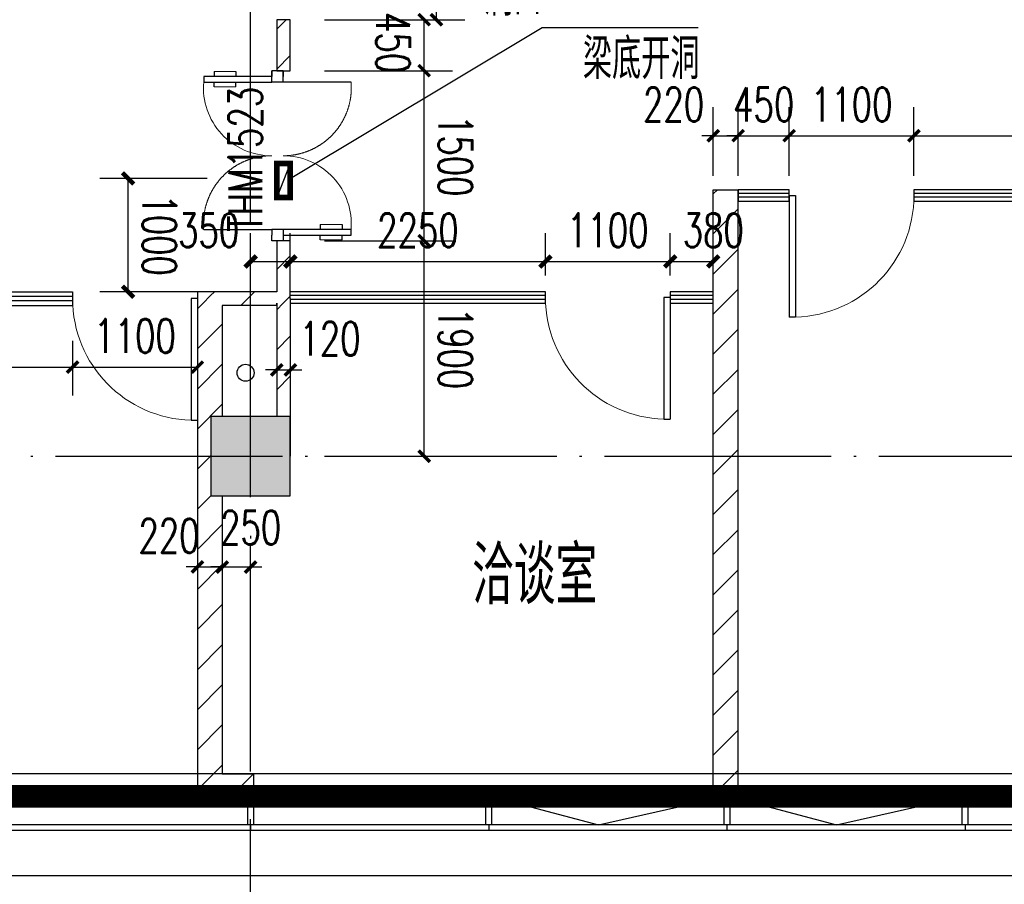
# Model space of a CAD drawing. Extents: x 797781 to 1255204, y 21234 to 1024248.
# Tile 743 of 1056: x 953271 to 961955, y 757256 to 764881. Entities that reach past the tile are written whole.
import ezdxf

# ---------------------------------------------------------------- set-up
doc = ezdxf.new("R2010")
doc.units = 0
doc.header["$LTSCALE"] = 1000
doc.header["$MEASUREMENT"] = 0
doc.linetypes.add('230303生产综合楼-平面图_t8$0$DASHED2', pattern=[0.375, 0.25, -0.125])
doc.linetypes.add('230303生产综合楼-平面图_t8$0$DOTE', pattern=[2.42, 2, -0.2, 0.02, -0.2])
for name, color, linetype in [('230303生产综合楼-平面图_t8$0$3T_WOOD', 21, 'Continuous'), ('230303生产综合楼-平面图_t8$0$A-WALL-CURTWALL', 4, 'Continuous'), ('230303生产综合楼-平面图_t8$0$COLUMN', 40, 'Continuous'), ('230303生产综合楼-平面图_t8$0$CURTWALL', 4, 'Continuous'), ('230303生产综合楼-平面图_t8$0$DOOR_FIRE', 4, 'Continuous'), ('230303生产综合楼-平面图_t8$0$DOTE', 1, '230303生产综合楼-平面图_t8$0$DOTE'), ('230303生产综合楼-平面图_t8$0$PUB_DIM', 3, 'Continuous'), ('230303生产综合楼-平面图_t8$0$PUB_HATCH', 8, 'Continuous'), ('230303生产综合楼-平面图_t8$0$PUB_TEXT', 7, 'Continuous'), ('230303生产综合楼-平面图_t8$0$VPIPE-雨水', 4, 'Continuous'), ('230303生产综合楼-平面图_t8$0$WALL-MOVE', 6, 'Continuous'), ('230303生产综合楼-平面图_t8$0$WINDOW', 4, 'Continuous'), ('230303生产综合楼-平面图_t8$0$WINDOW_TEXT', 7, 'Continuous'), ('230303生产综合楼-平面图_t8$0$板洞', 6, 'Continuous'), ('230303生产综合楼-平面图_t8$0$看线', 115, 'Continuous'), ('CURTWALL', 4, 'Continuous'), ('DIM_LEAD', 3, 'Continuous'), ('PUB_DIM', 3, 'Continuous'), ('PUB_HATCH', 8, 'Continuous'), ('PUB_TEXT', 7, 'Continuous'), ('电气洞口', 6, 'Continuous')]:
    doc.layers.add(name, color=color, linetype=linetype)
doc.styles.add('230303生产综合楼-平面图_t8$0$_TCH_DIM', font='SIMPLEX', dxfattribs={"bigfont": 'GBCBIG'})
doc.styles.add('230303生产综合楼-平面图_T8$0$_TCH_DIM_T3', font='SIMPLEX', dxfattribs={"width": 0.705882, "bigfont": 'GBCBIG'})
doc.styles.add('230303生产综合楼-平面图_t8$0$_TCH_WINDOW', font='SIMPLEX', dxfattribs={"height": 3.5, "bigfont": 'GBCBIG'})
doc.styles.add('_TCH_DIM', font='SIMPLEX', dxfattribs={"bigfont": 'GBCBIG'})
doc.styles.add('_TCH_DIM_T3', font='SIMPLEX', dxfattribs={"width": 0.705882, "bigfont": 'GBCBIG'})
doc.dimstyles.new('230303生产综合楼-平面图_T8$0$_TCH_ARCH&&100', dxfattribs={"dimtxt": 297.5, "dimasz": 100, "dimexe": 250, "dimexo": 300, "dimgap": 126.25, "dimtad": 1, "dimdec": 0, "dimzin": 0, "dimdsep": 46, "dimtxsty": '230303生产综合楼-平面图_T8$0$_TCH_DIM_T3', "dimblk": '230303生产综合楼-平面图_t8$0$_ArchTick', "dimcen": 0.09, "dimclrt": 7, "dimazin": 2, "dimtfac": 1, "dimtdec": 0, "dimtix": 1, "dimtmove": 2, "dimatfit": 3, "dimfxl": 1, "dimtolj": 1, "dimtzin": 0, "dimarcsym": 0})
doc.dimstyles.new('_TCH_ARCH&&100', dxfattribs={"dimtxt": 297.5, "dimasz": 100, "dimexe": 250, "dimexo": 300, "dimgap": 126.25, "dimtad": 1, "dimdec": 0, "dimzin": 0, "dimdsep": 46, "dimtxsty": '_TCH_DIM_T3', "dimblk": 'ARCHTICK', "dimcen": 0.09, "dimclrt": 7, "dimazin": 2, "dimtfac": 1, "dimtdec": 0, "dimtix": 1, "dimtmove": 2, "dimatfit": 3, "dimfxl": 1, "dimtolj": 1, "dimtzin": 0, "dimarcsym": 0})
pattern_1 = [(45, (0, 179.5), (-176.776766, 176.776766), [])]

# ---------------------------------------------------------------- blocks, each defined once
blk = doc.blocks.new('AQ9-10')
at = {"color": 2, "linetype": '230303生产综合楼-平面图_t8$0$DOTE', "ltscale": 2, "const_width": 200}
blk.add_lwpolyline([(1020716.2, 660199.9), (1100516.2, 660199.3)], dxfattribs=at)
blk = doc.blocks.new('_ArchTick')
at = {"color": 0, "linetype": 'ByBlock', "const_width": 0.4}
blk.add_lwpolyline([(-0.5, -0.5), (0.5, 0.5)], dxfattribs=at)
blk = doc.blocks.new('*D6738')
at = {"layer": 'Defpoints', "color": 0, "transparency": 16777216}
for p in [(849756.5, 570215.6), (850754.8, 570215.7), (850754.8, 569216.1)]:
    blk.add_point(p, dxfattribs=at)
at = {"layer": 'PUB_DIM', "color": 0, "lineweight": -2, "transparency": 16777216}
for p, q in [((850454.8, 570215.7), (849506.5, 570215.6)), ((849756.6, 569216), (849756.5, 570215.6)), ((850454.8, 569216.1), (849506.6, 569216))]:
    blk.add_line(p, q, dxfattribs=at)
at = {"layer": 'PUB_DIM', "color": 0, "lineweight": -2, "transparency": 16777216, "xscale": 100, "yscale": 100, "zscale": 100}
for p, rotation in [((849756.5, 570215.6), 90.00332974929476), ((849756.6, 569216), 270.0033297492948)]:
    blk.add_blockref('_ArchTick', p, dxfattribs=dict(at, rotation=rotation))
at = {"layer": 'PUB_DIM', "color": 7, "transparency": 16777216, "insert": (850031.6, 569715.9), "char_height": 297.5, "attachment_point": 5, "rotation": 270.00333, "style": '_TCH_DIM_T3'}
blk.add_mtext('\\A1;1000', dxfattribs=at)
blk = doc.blocks.new('230303生产综合楼-平面图_t8$0$10-XHS')
at = {"layer": '230303生产综合楼-平面图_t8$0$VPIPE-雨水'}
blk.add_circle((1083758.7, 557585.8), 75, dxfattribs=at)
blk = doc.blocks.new('230303生产综合楼-平面图_t8$0$_ArchTick')
at = {"color": 0, "linetype": 'ByBlock', "const_width": 0.3}
blk.add_lwpolyline([(-0.5, -0.5), (0.5, 0.5)], dxfattribs=at)
blk = doc.blocks.new('*D6229')
at = {"layer": '230303生产综合楼-平面图_t8$0$PUB_DIM', "color": 0, "lineweight": -2, "transparency": 16777216}
for p, q in [((782820.6, 180598.9), (783736.3, 180598.9)), ((783486.3, 178798.9), (783486.3, 180598.9)), ((782820.6, 178798.9), (783736.3, 178798.9))]:
    blk.add_line(p, q, dxfattribs=at)
at = {"layer": 'Defpoints', "color": 0, "transparency": 16777216}
for p in [(782520.6, 180598.9), (783486.3, 180598.9), (782520.6, 178798.9)]:
    blk.add_point(p, dxfattribs=at)
at = {"layer": '230303生产综合楼-平面图_t8$0$PUB_DIM', "color": 0, "lineweight": -2, "transparency": 16777216, "xscale": 100, "yscale": 100, "zscale": 100}
for p, rotation in [((783486.3, 180598.9), 90), ((783486.3, 178798.9), 270)]:
    blk.add_blockref('230303生产综合楼-平面图_t8$0$_ArchTick', p, dxfattribs=dict(at, rotation=rotation))
at = {"layer": '230303生产综合楼-平面图_t8$0$PUB_DIM', "color": 7, "transparency": 16777216, "insert": (783211.3, 179698.9), "char_height": 297.5, "attachment_point": 5, "rotation": 90, "style": '230303生产综合楼-平面图_T8$0$_TCH_DIM_T3'}
blk.add_mtext('\\A1;1800', dxfattribs=at)
blk = doc.blocks.new('230303生产综合楼-平面图_t8$0$6WLGJ')
at = {"layer": '230303生产综合楼-平面图_t8$0$3T_WOOD'}
for points in [[(1072366.3, 366736.9), (1072316.3, 366736.9), (1072316.3, 366986.9), (1072366.3, 366986.9)], [(1074466.3, 366736.9), (1074416.3, 366736.9), (1074416.3, 366986.9), (1074466.3, 366986.9)], [(1076566.3, 366736.9), (1076516.3, 366736.9), (1076516.3, 366986.9), (1076566.3, 366986.9)], [(1078666.3, 366736.9), (1078616.3, 366736.9), (1078616.3, 366986.9), (1078666.3, 366986.9)]]:
    blk.add_lwpolyline(points, close=True, dxfattribs=at)
for points in [[(1072341.3, 366736.9), (1072341.4, 366686.9)], [(1072341.3, 366736.9), (1072341.4, 366686.9)], [(1074441.3, 366736.9), (1074441.4, 366686.9)], [(1076541.3, 366736.9), (1076541.4, 366686.9)], [(1078641.3, 366736.9), (1078641.4, 366686.9)]]:
    blk.add_lwpolyline(points, dxfattribs=at)
blk = doc.blocks.new('*D2624')
at = {"layer": 'Defpoints', "color": 0, "transparency": 16777216}
for p in [(955658, 762748.7), (955308, 762325.5), (955658, 762325.5)]:
    blk.add_point(p, dxfattribs=at)
at = {"layer": 'PUB_DIM', "color": 0, "lineweight": -2, "transparency": 16777216}
for p, q in [((955308, 762625.5), (955308, 762998.7)), ((955658, 762625.5), (955658, 762998.7)), ((955308, 762748.7), (955658, 762748.7))]:
    blk.add_line(p, q, dxfattribs=at)
at = {"layer": 'PUB_DIM', "color": 0, "lineweight": -2, "transparency": 16777216, "xscale": 100, "yscale": 100, "zscale": 100, "rotation": 180}
blk.add_blockref('_ArchTick', (955308, 762748.7), dxfattribs=at)
at = {"layer": 'PUB_DIM', "color": 0, "lineweight": -2, "transparency": 16777216, "xscale": 100, "yscale": 100, "zscale": 100}
blk.add_blockref('_ArchTick', (955658, 762748.7), dxfattribs=at)
at = {"layer": 'PUB_DIM', "color": 7, "transparency": 16777216, "insert": (954938, 763023.7), "char_height": 297.5, "attachment_point": 5, "style": '_TCH_DIM_T3'}
blk.add_mtext('\\A1;350', dxfattribs=at)
blk = doc.blocks.new('*D2625')
at = {"layer": 'Defpoints', "color": 0, "transparency": 16777216}
for p in [(957908.2, 762748.7), (955658, 762325.5), (957908.2, 762325.5)]:
    blk.add_point(p, dxfattribs=at)
at = {"layer": 'PUB_DIM', "color": 0, "lineweight": -2, "transparency": 16777216}
for p, q in [((955658, 762625.5), (955658, 762998.7)), ((957908.2, 762625.5), (957908.2, 762998.7)), ((955658, 762748.7), (957908.2, 762748.7))]:
    blk.add_line(p, q, dxfattribs=at)
at = {"layer": 'PUB_DIM', "color": 0, "lineweight": -2, "transparency": 16777216, "xscale": 100, "yscale": 100, "zscale": 100, "rotation": 180}
blk.add_blockref('_ArchTick', (955658, 762748.7), dxfattribs=at)
at = {"layer": 'PUB_DIM', "color": 0, "lineweight": -2, "transparency": 16777216, "xscale": 100, "yscale": 100, "zscale": 100}
blk.add_blockref('_ArchTick', (957908.2, 762748.7), dxfattribs=at)
at = {"layer": 'PUB_DIM', "color": 7, "transparency": 16777216, "insert": (956783.1, 763023.7), "char_height": 297.5, "attachment_point": 5, "style": '_TCH_DIM_T3'}
blk.add_mtext('\\A1;2250', dxfattribs=at)
blk = doc.blocks.new('*D2626')
at = {"layer": 'Defpoints', "color": 0, "transparency": 16777216}
for p in [(959008.2, 762748.7), (957908.2, 762325.5), (959008.2, 762325.5)]:
    blk.add_point(p, dxfattribs=at)
at = {"layer": 'PUB_DIM', "color": 0, "lineweight": -2, "transparency": 16777216}
for p, q in [((957908.2, 762625.5), (957908.2, 762998.7)), ((959008.2, 762625.5), (959008.2, 762998.7)), ((957908.2, 762748.7), (959008.2, 762748.7))]:
    blk.add_line(p, q, dxfattribs=at)
at = {"layer": 'PUB_DIM', "color": 0, "lineweight": -2, "transparency": 16777216, "xscale": 100, "yscale": 100, "zscale": 100, "rotation": 180}
blk.add_blockref('_ArchTick', (957908.2, 762748.7), dxfattribs=at)
at = {"layer": 'PUB_DIM', "color": 0, "lineweight": -2, "transparency": 16777216, "xscale": 100, "yscale": 100, "zscale": 100}
blk.add_blockref('_ArchTick', (959008.2, 762748.7), dxfattribs=at)
at = {"layer": 'PUB_DIM', "color": 7, "transparency": 16777216, "insert": (958458.2, 763023.7), "char_height": 297.5, "attachment_point": 5, "style": '_TCH_DIM_T3'}
blk.add_mtext('\\A1;1100', dxfattribs=at)
blk = doc.blocks.new('*D2627')
at = {"layer": 'Defpoints', "color": 0, "transparency": 16777216}
for p in [(959388, 762748.7), (959008.2, 762325.5), (959388, 762325.5)]:
    blk.add_point(p, dxfattribs=at)
at = {"layer": 'PUB_DIM', "color": 0, "lineweight": -2, "transparency": 16777216}
for p, q in [((959008.2, 762625.5), (959008.2, 762998.7)), ((959388, 762625.5), (959388, 762998.7)), ((959008.2, 762748.7), (959388, 762748.7))]:
    blk.add_line(p, q, dxfattribs=at)
at = {"layer": 'PUB_DIM', "color": 0, "lineweight": -2, "transparency": 16777216, "xscale": 100, "yscale": 100, "zscale": 100, "rotation": 180}
blk.add_blockref('_ArchTick', (959008.2, 762748.7), dxfattribs=at)
at = {"layer": 'PUB_DIM', "color": 0, "lineweight": -2, "transparency": 16777216, "xscale": 100, "yscale": 100, "zscale": 100}
blk.add_blockref('_ArchTick', (959388, 762748.7), dxfattribs=at)
at = {"layer": 'PUB_DIM', "color": 7, "transparency": 16777216, "insert": (959388, 763023.7), "char_height": 297.5, "attachment_point": 5, "style": '_TCH_DIM_T3'}
blk.add_mtext('\\A1;380', dxfattribs=at)
blk = doc.blocks.new('*D2642')
at = {"layer": '230303生产综合楼-平面图_t8$0$PUB_DIM', "color": 0, "lineweight": -2, "transparency": 16777216}
for p, q in [((953738, 762050.5), (953738, 761567.4)), ((954838, 762050.5), (954838, 761567.4)), ((953738, 761817.4), (954838, 761817.4))]:
    blk.add_line(p, q, dxfattribs=at)
at = {"layer": 'Defpoints', "color": 0, "transparency": 16777216}
for p in [(953738, 762350.5), (954838, 762350.5), (954838, 761817.4)]:
    blk.add_point(p, dxfattribs=at)
at = {"layer": '230303生产综合楼-平面图_t8$0$PUB_DIM', "color": 0, "lineweight": -2, "transparency": 16777216, "xscale": 100, "yscale": 100, "zscale": 100, "rotation": 180}
blk.add_blockref('230303生产综合楼-平面图_t8$0$_ArchTick', (953738, 761817.4), dxfattribs=at)
at = {"layer": '230303生产综合楼-平面图_t8$0$PUB_DIM', "color": 0, "lineweight": -2, "transparency": 16777216, "xscale": 100, "yscale": 100, "zscale": 100}
blk.add_blockref('230303生产综合楼-平面图_t8$0$_ArchTick', (954838, 761817.4), dxfattribs=at)
at = {"layer": '230303生产综合楼-平面图_t8$0$PUB_DIM', "color": 7, "transparency": 16777216, "insert": (954288, 762092.4), "char_height": 297.5, "attachment_point": 5, "style": '230303生产综合楼-平面图_T8$0$_TCH_DIM_T3'}
blk.add_mtext('\\A1;1100', dxfattribs=at)
blk = doc.blocks.new('*D2643')
at = {"layer": '230303生产综合楼-平面图_t8$0$PUB_DIM', "color": 0, "lineweight": -2, "transparency": 16777216}
for p, q in [((947408, 762050.5), (947408, 761567.4)), ((953738, 762050.5), (953738, 761567.4)), ((947408, 761817.4), (953738, 761817.4))]:
    blk.add_line(p, q, dxfattribs=at)
at = {"layer": 'Defpoints', "color": 0, "transparency": 16777216}
for p in [(947408, 762350.5), (953738, 762350.5), (953738, 761817.4)]:
    blk.add_point(p, dxfattribs=at)
at = {"layer": '230303生产综合楼-平面图_t8$0$PUB_DIM', "color": 0, "lineweight": -2, "transparency": 16777216, "xscale": 100, "yscale": 100, "zscale": 100, "rotation": 180}
blk.add_blockref('230303生产综合楼-平面图_t8$0$_ArchTick', (947408, 761817.4), dxfattribs=at)
at = {"layer": '230303生产综合楼-平面图_t8$0$PUB_DIM', "color": 0, "lineweight": -2, "transparency": 16777216, "xscale": 100, "yscale": 100, "zscale": 100}
blk.add_blockref('230303生产综合楼-平面图_t8$0$_ArchTick', (953738, 761817.4), dxfattribs=at)
at = {"layer": '230303生产综合楼-平面图_t8$0$PUB_DIM', "color": 7, "transparency": 16777216, "insert": (950573, 762092.4), "char_height": 297.5, "attachment_point": 5, "style": '230303生产综合楼-平面图_T8$0$_TCH_DIM_T3'}
blk.add_mtext('\\A1;6330', dxfattribs=at)
blk = doc.blocks.new('230303生产综合楼-平面图_t8$0$$DorLib2D$00000001')
for p, q in [((0.45, 0.975), (0.5, 0.975)), ((0.45, 0), (0.45, 0.975)), ((0.5, 0), (0.5, 0.975)), ((0.5, 0), (0.45, 0))]:
    blk.add_line(p, q)
at = {"lineweight": 13}
blk.add_arc((0.475, 0), 0.975, 91.46928, 180, dxfattribs=at)
blk = doc.blocks.new('230303生产综合楼-平面图_t8$0$$WINLIB2D$00000001')
at = {"color": 0}
for points in [[(-0.5, 0.5), (-0.5, -0.5)], [(-0.5, 0.5), (0.5, 0.5)], [(0.5, -0.5), (0.5, 0.5)], [(0.5, 0.1667), (-0.5, 0.1667)], [(0.5, -0.1667), (-0.5, -0.1667)], [(-0.5, -0.5), (0.5, -0.5)]]:
    blk.add_lwpolyline(points, dxfattribs=at)
blk = doc.blocks.new('*D2798')
at = {"layer": '230303生产综合楼-平面图_t8$0$PUB_DIM', "color": 0, "lineweight": -2, "transparency": 16777216}
for p, q in [((954838, 760329.1), (954838, 760304.5)), ((955058, 760329.1), (955058, 760304.5)), ((954838, 760054.5), (954738, 760054.5)), ((954838, 760054.5), (955058, 760054.5)), ((955058, 760054.5), (955158, 760054.5))]:
    blk.add_line(p, q, dxfattribs=at)
at = {"layer": 'Defpoints', "color": 0, "transparency": 16777216}
for p in [(954838, 760029.1), (955058, 760054.5), (955058, 760029.1)]:
    blk.add_point(p, dxfattribs=at)
at = {"layer": '230303生产综合楼-平面图_t8$0$PUB_DIM', "color": 0, "lineweight": -2, "transparency": 16777216, "xscale": 100, "yscale": 100, "zscale": 100}
blk.add_blockref('230303生产综合楼-平面图_t8$0$_ArchTick', (954838, 760054.5), dxfattribs=at)
at = {"layer": '230303生产综合楼-平面图_t8$0$PUB_DIM', "color": 0, "lineweight": -2, "transparency": 16777216, "xscale": 100, "yscale": 100, "zscale": 100, "rotation": 180}
blk.add_blockref('230303生产综合楼-平面图_t8$0$_ArchTick', (955058, 760054.5), dxfattribs=at)
at = {"layer": '230303生产综合楼-平面图_t8$0$PUB_DIM', "color": 7, "transparency": 16777216, "insert": (954588, 760329.5), "char_height": 297.5, "attachment_point": 5, "style": '230303生产综合楼-平面图_T8$0$_TCH_DIM_T3'}
blk.add_mtext('\\A1;220', dxfattribs=at)
blk = doc.blocks.new('*D2799')
at = {"layer": '230303生产综合楼-平面图_t8$0$PUB_DIM', "color": 0, "lineweight": -2, "transparency": 16777216}
for p, q in [((955058, 760329.1), (955058, 760304.5)), ((955308, 760329.1), (955308, 760304.5)), ((955058, 760054.5), (954958, 760054.5)), ((955058, 760054.5), (955308, 760054.5)), ((955308, 760054.5), (955408, 760054.5))]:
    blk.add_line(p, q, dxfattribs=at)
at = {"layer": 'Defpoints', "color": 0, "transparency": 16777216}
for p in [(955058, 760029.1), (955308, 760054.5), (955308, 760029.1)]:
    blk.add_point(p, dxfattribs=at)
at = {"layer": '230303生产综合楼-平面图_t8$0$PUB_DIM', "color": 0, "lineweight": -2, "transparency": 16777216, "xscale": 100, "yscale": 100, "zscale": 100}
blk.add_blockref('230303生产综合楼-平面图_t8$0$_ArchTick', (955058, 760054.5), dxfattribs=at)
at = {"layer": '230303生产综合楼-平面图_t8$0$PUB_DIM', "color": 0, "lineweight": -2, "transparency": 16777216, "xscale": 100, "yscale": 100, "zscale": 100, "rotation": 180}
blk.add_blockref('230303生产综合楼-平面图_t8$0$_ArchTick', (955308, 760054.5), dxfattribs=at)
at = {"layer": '230303生产综合楼-平面图_t8$0$PUB_DIM', "color": 7, "transparency": 16777216, "insert": (955308, 760402.5), "char_height": 297.5, "attachment_point": 5, "style": '230303生产综合楼-平面图_T8$0$_TCH_DIM_T3'}
blk.add_mtext('\\A1;250', dxfattribs=at)
blk = doc.blocks.new('*D4641')
at = {"layer": '230303生产综合楼-平面图_t8$0$PUB_DIM', "color": 0, "lineweight": -2, "transparency": 16777216}
for p, q in [((961158, 763503.9), (961158, 764108.4)), ((974258, 763503.9), (974258, 764108.4)), ((961158, 763858.4), (974258, 763858.4))]:
    blk.add_line(p, q, dxfattribs=at)
at = {"layer": 'Defpoints', "color": 0, "transparency": 16777216}
for p in [(974258, 763858.4), (961158, 763203.9), (974258, 763203.9)]:
    blk.add_point(p, dxfattribs=at)
at = {"layer": '230303生产综合楼-平面图_t8$0$PUB_DIM', "color": 0, "lineweight": -2, "transparency": 16777216, "xscale": 100, "yscale": 100, "zscale": 100, "rotation": 180}
blk.add_blockref('230303生产综合楼-平面图_t8$0$_ArchTick', (961158, 763858.4), dxfattribs=at)
at = {"layer": '230303生产综合楼-平面图_t8$0$PUB_DIM', "color": 0, "lineweight": -2, "transparency": 16777216, "xscale": 100, "yscale": 100, "zscale": 100}
blk.add_blockref('230303生产综合楼-平面图_t8$0$_ArchTick', (974258, 763858.4), dxfattribs=at)
at = {"layer": '230303生产综合楼-平面图_t8$0$PUB_DIM', "color": 7, "transparency": 16777216, "insert": (967708, 764133.4), "char_height": 297.5, "attachment_point": 5, "style": '230303生产综合楼-平面图_T8$0$_TCH_DIM_T3'}
blk.add_mtext('\\A1;13100', dxfattribs=at)
blk = doc.blocks.new('*D4642')
at = {"layer": '230303生产综合楼-平面图_t8$0$PUB_DIM', "color": 0, "lineweight": -2, "transparency": 16777216}
for p, q in [((960058, 763503.9), (960058, 764108.4)), ((961158, 763503.9), (961158, 764108.4)), ((960058, 763858.4), (961158, 763858.4))]:
    blk.add_line(p, q, dxfattribs=at)
at = {"layer": 'Defpoints', "color": 0, "transparency": 16777216}
for p in [(961158, 763858.4), (960058, 763203.9), (961158, 763203.9)]:
    blk.add_point(p, dxfattribs=at)
at = {"layer": '230303生产综合楼-平面图_t8$0$PUB_DIM', "color": 0, "lineweight": -2, "transparency": 16777216, "xscale": 100, "yscale": 100, "zscale": 100, "rotation": 180}
blk.add_blockref('230303生产综合楼-平面图_t8$0$_ArchTick', (960058, 763858.4), dxfattribs=at)
at = {"layer": '230303生产综合楼-平面图_t8$0$PUB_DIM', "color": 0, "lineweight": -2, "transparency": 16777216, "xscale": 100, "yscale": 100, "zscale": 100}
blk.add_blockref('230303生产综合楼-平面图_t8$0$_ArchTick', (961158, 763858.4), dxfattribs=at)
at = {"layer": '230303生产综合楼-平面图_t8$0$PUB_DIM', "color": 7, "transparency": 16777216, "insert": (960608, 764133.4), "char_height": 297.5, "attachment_point": 5, "style": '230303生产综合楼-平面图_T8$0$_TCH_DIM_T3'}
blk.add_mtext('\\A1;1100', dxfattribs=at)
blk = doc.blocks.new('*D4643')
at = {"layer": '230303生产综合楼-平面图_t8$0$PUB_DIM', "color": 0, "lineweight": -2, "transparency": 16777216}
for p, q in [((959608, 763503.9), (959608, 764108.4)), ((960058, 763503.9), (960058, 764108.4)), ((959608, 763858.4), (959508, 763858.4)), ((959608, 763858.4), (960058, 763858.4)), ((960058, 763858.4), (960158, 763858.4))]:
    blk.add_line(p, q, dxfattribs=at)
at = {"layer": 'Defpoints', "color": 0, "transparency": 16777216}
for p in [(960058, 763858.4), (959608, 763203.9), (960058, 763203.9)]:
    blk.add_point(p, dxfattribs=at)
at = {"layer": '230303生产综合楼-平面图_t8$0$PUB_DIM', "color": 0, "lineweight": -2, "transparency": 16777216, "xscale": 100, "yscale": 100, "zscale": 100}
blk.add_blockref('230303生产综合楼-平面图_t8$0$_ArchTick', (959608, 763858.4), dxfattribs=at)
at = {"layer": '230303生产综合楼-平面图_t8$0$PUB_DIM', "color": 0, "lineweight": -2, "transparency": 16777216, "xscale": 100, "yscale": 100, "zscale": 100, "rotation": 180}
blk.add_blockref('230303生产综合楼-平面图_t8$0$_ArchTick', (960058, 763858.4), dxfattribs=at)
at = {"layer": '230303生产综合楼-平面图_t8$0$PUB_DIM', "color": 7, "transparency": 16777216, "insert": (959833, 764133.4), "char_height": 297.5, "attachment_point": 5, "style": '230303生产综合楼-平面图_T8$0$_TCH_DIM_T3'}
blk.add_mtext('\\A1;450', dxfattribs=at)
blk = doc.blocks.new('*D4644')
at = {"layer": '230303生产综合楼-平面图_t8$0$PUB_DIM', "color": 0, "lineweight": -2, "transparency": 16777216}
for p, q in [((959388, 763503.9), (959388, 764108.4)), ((959608, 763503.9), (959608, 764108.4)), ((959388, 763858.4), (959288, 763858.4)), ((959388, 763858.4), (959608, 763858.4)), ((959608, 763858.4), (959708, 763858.4))]:
    blk.add_line(p, q, dxfattribs=at)
at = {"layer": 'Defpoints', "color": 0, "transparency": 16777216}
for p in [(959608, 763858.4), (959388, 763203.9), (959608, 763203.9)]:
    blk.add_point(p, dxfattribs=at)
at = {"layer": '230303生产综合楼-平面图_t8$0$PUB_DIM', "color": 0, "lineweight": -2, "transparency": 16777216, "xscale": 100, "yscale": 100, "zscale": 100}
blk.add_blockref('230303生产综合楼-平面图_t8$0$_ArchTick', (959388, 763858.4), dxfattribs=at)
at = {"layer": '230303生产综合楼-平面图_t8$0$PUB_DIM', "color": 0, "lineweight": -2, "transparency": 16777216, "xscale": 100, "yscale": 100, "zscale": 100, "rotation": 180}
blk.add_blockref('230303生产综合楼-平面图_t8$0$_ArchTick', (959608, 763858.4), dxfattribs=at)
at = {"layer": '230303生产综合楼-平面图_t8$0$PUB_DIM', "color": 7, "transparency": 16777216, "insert": (959038, 764133.4), "char_height": 297.5, "attachment_point": 5, "style": '230303生产综合楼-平面图_T8$0$_TCH_DIM_T3'}
blk.add_mtext('\\A1;220', dxfattribs=at)
blk = doc.blocks.new('*D4717')
at = {"layer": '230303生产综合楼-平面图_t8$0$PUB_DIM', "color": 0, "lineweight": -2, "transparency": 16777216}
for p, q in [((955538, 762025.5), (955538, 761542.4)), ((955658, 762025.5), (955658, 761542.4)), ((955538, 761792.4), (955438, 761792.4)), ((955538, 761792.4), (955658, 761792.4)), ((955658, 761792.4), (955758, 761792.4))]:
    blk.add_line(p, q, dxfattribs=at)
at = {"layer": 'Defpoints', "color": 0, "transparency": 16777216}
for p in [(955538, 762325.5), (955658, 762325.5), (955658, 761792.4)]:
    blk.add_point(p, dxfattribs=at)
at = {"layer": '230303生产综合楼-平面图_t8$0$PUB_DIM', "color": 0, "lineweight": -2, "transparency": 16777216, "xscale": 100, "yscale": 100, "zscale": 100}
blk.add_blockref('230303生产综合楼-平面图_t8$0$_ArchTick', (955538, 761792.4), dxfattribs=at)
at = {"layer": '230303生产综合楼-平面图_t8$0$PUB_DIM', "color": 0, "lineweight": -2, "transparency": 16777216, "xscale": 100, "yscale": 100, "zscale": 100, "rotation": 180}
blk.add_blockref('230303生产综合楼-平面图_t8$0$_ArchTick', (955658, 761792.4), dxfattribs=at)
at = {"layer": '230303生产综合楼-平面图_t8$0$PUB_DIM', "color": 7, "transparency": 16777216, "insert": (956008, 762067.4), "char_height": 297.5, "attachment_point": 5, "style": '230303生产综合楼-平面图_T8$0$_TCH_DIM_T3'}
blk.add_mtext('\\A1;120', dxfattribs=at)
blk = doc.blocks.new('*D4752')
at = {"layer": '230303生产综合楼-平面图_t8$0$PUB_DIM', "color": 0, "lineweight": -2, "transparency": 16777216}
for p, q in [((955957.9, 764881.3), (957088.5, 764881.4)), ((956838.5, 764431.4), (956838.5, 764881.4)), ((955958, 764431.3), (957088.5, 764431.4))]:
    blk.add_line(p, q, dxfattribs=at)
at = {"layer": 'Defpoints', "color": 0, "transparency": 16777216}
for p in [(955657.9, 764881.3), (956838.5, 764881.4), (955658, 764431.3)]:
    blk.add_point(p, dxfattribs=at)
at = {"layer": '230303生产综合楼-平面图_t8$0$PUB_DIM', "color": 0, "lineweight": -2, "transparency": 16777216, "xscale": 100, "yscale": 100, "zscale": 100}
for p, rotation in [((956838.5, 764881.4), 90.00328749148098), ((956838.5, 764431.4), 270.003287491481)]:
    blk.add_blockref('230303生产综合楼-平面图_t8$0$_ArchTick', p, dxfattribs=dict(at, rotation=rotation))
at = {"layer": '230303生产综合楼-平面图_t8$0$PUB_DIM', "color": 7, "transparency": 16777216, "insert": (956563.4, 764678.2), "char_height": 297.5, "attachment_point": 5, "rotation": 270.00329, "style": '230303生产综合楼-平面图_T8$0$_TCH_DIM_T3'}
blk.add_mtext('\\A1;450', dxfattribs=at)
blk = doc.blocks.new('*D4753')
at = {"layer": '230303生产综合楼-平面图_t8$0$PUB_DIM', "color": 0, "lineweight": -2, "transparency": 16777216}
for p, q in [((955958, 764431.3), (957088.5, 764431.4)), ((956838.6, 762931.4), (956838.5, 764431.4)), ((955958, 762931.3), (957088.6, 762931.4))]:
    blk.add_line(p, q, dxfattribs=at)
at = {"layer": 'Defpoints', "color": 0, "transparency": 16777216}
for p in [(955658, 764431.3), (956838.5, 764431.4), (955658, 762931.3)]:
    blk.add_point(p, dxfattribs=at)
at = {"layer": '230303生产综合楼-平面图_t8$0$PUB_DIM', "color": 0, "lineweight": -2, "transparency": 16777216, "xscale": 100, "yscale": 100, "zscale": 100}
for p, rotation in [((956838.5, 764431.4), 90.00328749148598), ((956838.6, 762931.4), 270.0032874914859)]:
    blk.add_blockref('230303生产综合楼-平面图_t8$0$_ArchTick', p, dxfattribs=dict(at, rotation=rotation))
at = {"layer": '230303生产综合楼-平面图_t8$0$PUB_DIM', "color": 7, "transparency": 16777216, "insert": (957113.5, 763681.4), "char_height": 297.5, "attachment_point": 5, "rotation": 270.00329, "style": '230303生产综合楼-平面图_T8$0$_TCH_DIM_T3'}
blk.add_mtext('\\A1;1500', dxfattribs=at)
blk = doc.blocks.new('*D4754')
at = {"layer": '230303生产综合楼-平面图_t8$0$PUB_DIM', "color": 0, "lineweight": -2, "transparency": 16777216}
for p, q in [((955958, 762931.3), (957088.6, 762931.4)), ((956838.7, 761031.3), (956838.6, 762931.4)), ((955958.1, 761031.3), (957088.7, 761031.4))]:
    blk.add_line(p, q, dxfattribs=at)
at = {"layer": 'Defpoints', "color": 0, "transparency": 16777216}
for p in [(955658, 762931.3), (956838.6, 762931.4), (955658.1, 761031.3)]:
    blk.add_point(p, dxfattribs=at)
at = {"layer": '230303生产综合楼-平面图_t8$0$PUB_DIM', "color": 0, "lineweight": -2, "transparency": 16777216, "xscale": 100, "yscale": 100, "zscale": 100}
for p, rotation in [((956838.6, 762931.4), 90.00328749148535), ((956838.7, 761031.3), 270.0032874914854)]:
    blk.add_blockref('230303生产综合楼-平面图_t8$0$_ArchTick', p, dxfattribs=dict(at, rotation=rotation))
at = {"layer": '230303生产综合楼-平面图_t8$0$PUB_DIM', "color": 7, "transparency": 16777216, "insert": (957113.6, 761981.4), "char_height": 297.5, "attachment_point": 5, "rotation": 270.00329, "style": '230303生产综合楼-平面图_T8$0$_TCH_DIM_T3'}
blk.add_mtext('\\A1;1900', dxfattribs=at)
blk = doc.blocks.new('230303生产综合楼-平面图_t8$0$$DorLib2D$00000013')
at = {"linetype": '230303生产综合楼-平面图_t8$0$DASHED2'}
for p, q in [((-0.4333, 0.3972), (-0.4333, -0.0028)), ((0.4333, -0.4694), (0.4333, -0.0694))]:
    blk.add_line(p, q, dxfattribs=at)
for p, q in [((0.4333, 0.3972), (0.4333, -0.0028)), ((0.4667, 0.3972), (0.4333, 0.3972)), ((0.4667, -0.0028), (0.4667, 0.3972)), ((0.4051, 0.3441), (0.4333, 0.3441)), ((0.4949, 0.3441), (0.4667, 0.3441)), ((0.4051, 0.2158), (0.4333, 0.2158)), ((0.4949, 0.2158), (0.4667, 0.2158)), ((-0.5, -0.0028), (-0.4667, -0.0028)), ((-0.4333, -0.0028), (-0.5, -0.0028)), ((-0.5, -0.0028), (-0.5, -0.0694)), ((-0.5, -0.0028), (-0.5, -0.0028)), ((-0.4333, -0.0028), (-0.4667, -0.0028)), ((-0.4333, -0.0028), (-0.4333, -0.0694)), ((0.4333, -0.0028), (0.4333, -0.0694)), ((0.4333, -0.0028), (0.4667, -0.0028)), ((0.4333, -0.0028), (0.5, -0.0028)), ((0.5, -0.0028), (0.5, -0.0694)), ((0.5, -0.0028), (0.5, -0.0028)), ((-0.4333, -0.0694), (-0.5, -0.0694)), ((-0.5, -0.0694), (-0.5, -0.0694)), ((-0.5, -0.0694), (-0.4667, -0.0694)), ((-0.4667, -0.0694), (-0.4667, -0.4694)), ((-0.4333, -0.0694), (-0.4667, -0.0694)), ((-0.4333, -0.4694), (-0.4333, -0.0694)), ((0.4333, -0.0694), (0.4667, -0.0694)), ((0.5, -0.0694), (0.4667, -0.0694)), ((0.5, -0.0694), (0.5, -0.0694)), ((-0.4949, -0.2798), (-0.4667, -0.2798)), ((-0.4051, -0.2798), (-0.4333, -0.2798)), ((-0.4949, -0.4081), (-0.4667, -0.4081)), ((-0.4051, -0.4081), (-0.4333, -0.4081)), ((-0.4667, -0.4694), (-0.4333, -0.4694))]:
    blk.add_line(p, q)
at = {"lineweight": 13}
for p, q in [((0.4051, 0.3441), (0.4051, 0.2158)), ((0.4949, 0.3441), (0.4949, 0.2158)), ((-0.4949, -0.4081), (-0.4949, -0.2798)), ((-0.4051, -0.4081), (-0.4051, -0.2798))]:
    blk.add_line(p, q, dxfattribs=at)
at = {"linetype": '230303生产综合楼-平面图_t8$0$DASHED2', "lineweight": 13}
for centre, start, end in [((-0.4, -0.0014), 359.80068, 94.78054), ((0.4, -0.0708), 179.80068, 274.78054)]:
    blk.add_arc(centre, 0.4, start, end, dxfattribs=at)
at = {"lineweight": 13}
for centre, start, end in [((0.4, -0.0014), 85.21946, 180.19932), ((-0.4, -0.0708), 265.21946, 0.19932)]:
    blk.add_arc(centre, 0.4, start, end, dxfattribs=at)
blk = doc.blocks.new('_FZH')
blk.add_lwpolyline([(-0.5, -0.5), (0.5, -0.5), (0.5, 0.5), (-0.5, 0.5)], close=True)
at = {"layer": 'PUB_HATCH'}
blk.add_solid([(-0.5, -0.5), (0.5, -0.5), (-0.5, 0.5), (0.5, 0.5)], dxfattribs=at)
blk = doc.blocks.new('6-8FQD')
at = {"layer": 'DIM_LEAD'}
for p, q in [((851187.1, 570215.7), (853408.9, 571547.4)), ((853408.9, 571547.4), (854784.3, 571547.4))]:
    blk.add_line(p, q, dxfattribs=at)
at = {"layer": '电气洞口', "color": 6, "lineweight": -2}
blk.add_line((851187.1, 570347.7), (851067.2, 570047.7), dxfattribs=at)
at = {"layer": '电气洞口', "color": 6, "lineweight": -2, "const_width": 50}
blk.add_lwpolyline([(851067.2, 570047.7), (851187.1, 570047.7), (851187.1, 570347.7), (851067.2, 570347.7)], close=True, dxfattribs=at)
at = {"layer": 'PUB_TEXT', "style": '_TCH_DIM'}
for s, p in [('洞口', (852892.7, 571652.4)), ('梁底开洞', (853767, 571092.4))]:
    blk.add_text(s, height=357.45, dxfattribs=at).set_placement(p)
at = {"layer": 'PUB_DIM'}
dim = blk.add_aligned_dim(p1=(850754.8, 569216.1), p2=(850754.8, 570215.7), distance=998.3, dimstyle='_TCH_ARCH&&100', dxfattribs=at)
dim.commit()
dim.dimension.update_dxf_attribs({"geometry": '*D6738', "text_midpoint": (850031.6, 569715.9)})
blk = doc.blocks.new('230303生产综合楼-平面图_t8$0$HXT-1')
at = {"layer": '230303生产综合楼-平面图_t8$0$PUB_DIM'}
dim = blk.add_aligned_dim(p1=(782520.6, 178798.9), p2=(782520.6, 180598.9), distance=-965.7, dimstyle='230303生产综合楼-平面图_T8$0$_TCH_ARCH&&100', dxfattribs=at)
dim.commit()
dim.dimension.update_dxf_attribs({"geometry": '*D6229', "text_midpoint": (783211.3, 179698.9)})

msp = doc.modelspace()

# ---------------------------------------------------------------- hatches: boundary and pattern name
at = {"layer": '230303生产综合楼-平面图_t8$0$PUB_HATCH'}
h = msp.add_hatch(dxfattribs=at)
h.set_pattern_fill('普通砖', color=256, scale=100, style=0)
h.set_pattern_definition(pattern_1)
h.paths.add_polyline_path([(955538, 764881.2), (955538, 764431.3), (955658, 764431.3), (955658, 764881.2)])
h = msp.add_hatch(dxfattribs=at)
h.set_pattern_fill('普通砖', color=256, scale=100, style=0)
h.set_pattern_definition(pattern_1)
h.paths.add_polyline_path([(959388, 762381.3), (959608, 762381.3), (959608, 763381.3), (959388, 763381.3)])
h = msp.add_hatch(dxfattribs=at)
h.set_pattern_fill('普通砖', color=256, scale=100, style=0)
h.set_pattern_definition(pattern_1)
h.paths.add_polyline_path([(955658, 762421.3), (955658, 762931.3), (955538, 762931.3), (955538, 762481.3), (955578, 762421.3)])
h = msp.add_hatch(dxfattribs=at)
h.set_pattern_fill('普通砖', color=256, scale=100, style=0)
h.set_pattern_definition(pattern_1)
h.paths.add_polyline_path([(954958, 762481.3), (954838, 762481.3), (954838, 762361.3), (954951.3, 762401.3)])
h = msp.add_hatch(dxfattribs=at)
h.set_pattern_fill('普通砖', color=256, scale=100, style=0)
h.set_pattern_definition(pattern_1)
h.paths.add_polyline_path([(955578, 762421.3), (955538, 762481.3), (954958, 762481.3), (954951.3, 762401.3), (955058, 762361.3), (955538, 762361.3)])
h = msp.add_hatch(dxfattribs=at)
h.set_pattern_fill('普通砖', color=256, scale=100, style=0)
h.set_pattern_definition(pattern_1)
h.paths.add_polyline_path([(955578, 762421.3), (955538, 762361.3), (955538, 762381.3), (955658, 762381.3), (955658, 762421.3)])
h = msp.add_hatch(dxfattribs=at)
h.set_pattern_fill('普通砖', color=256, scale=100, style=0)
h.set_pattern_definition(pattern_1)
h.paths.add_polyline_path([(954958, 761031.3), (954958, 761381.3), (955058, 761381.3), (955058, 762361.3), (954951.3, 762401.3), (954838, 762361.3), (954838, 761031.3)])
h = msp.add_hatch(dxfattribs=at)
h.set_pattern_fill('普通砖', color=256, scale=100, style=0)
h.set_pattern_definition(pattern_1)
h.paths.add_polyline_path([(955538, 761381.3), (955658, 761381.3), (955658, 761031.3), (955658, 761031.3), (955658, 762381.3), (955538, 762381.3)])
h = msp.add_hatch(dxfattribs=at)
h.set_pattern_fill('普通砖', color=256, scale=100, style=0)
h.set_pattern_definition(pattern_1)
h.paths.add_polyline_path([(959608, 758031.3), (959608, 762381.3), (959388, 762381.3), (959388, 758031.3)])
h = msp.add_hatch(dxfattribs=at)
h.set_pattern_fill('普通砖', color=256, scale=100, style=0)
h.set_pattern_definition(pattern_1)
h.paths.add_polyline_path([(955058, 760681.3), (954958, 760681.3), (954958, 761031.3), (954838, 761031.3), (954838, 758011.3), (955058, 758231.3)])
h = msp.add_hatch(dxfattribs=at)
h.set_pattern_fill('普通砖', color=256, scale=100, style=0)
h.set_pattern_definition(pattern_1)
h.paths.add_polyline_path([(955058, 758231.3), (954838, 758011.3), (955333, 758011.3), (955333, 758231.3)])

# ---------------------------------------------------------------- linework, layer by layer
at = {"layer": '230303生产综合楼-平面图_t8$0$A-WALL-CURTWALL'}
msp.add_line((955658, 758031.3), (955458, 758031.3), dxfattribs=at)
msp.add_line((955658, 758031.3), (955458, 758031.3), dxfattribs=at)
msp.add_line((955658, 758031.3), (955458, 758031.3), dxfattribs=at)
at = {"layer": '230303生产综合楼-平面图_t8$0$CURTWALL'}
for points in [[(895858, 781131.3), (963708, 781131.3), (989558, 778451.4), (989558, 757731.3), (895858, 757731.3)], [(895908, 781081.3), (963705.4, 781081.3), (989508, 778406.3), (989508, 757781.3), (895908, 757781.3)], [(896158, 780831.3), (963692.5, 780831.3), (989258, 778180.9), (989258, 758031.3), (896158, 758031.3)]]:
    msp.add_lwpolyline(points, close=True, dxfattribs=at)
for points in [[(957433, 758031.3), (958374.8, 757781.3), (959483, 758031.3)], [(959533, 758031.3), (960474.8, 757781.3), (961583, 758031.3)]]:
    msp.add_lwpolyline(points, dxfattribs=at)
at = {"layer": '230303生产综合楼-平面图_t8$0$DOTE'}
for p, q in [((955308, 755831.3), (955308, 783831.3)), ((895508, 761031.3), (989908, 761031.3))]:
    msp.add_line(p, q, dxfattribs=at)
at = {"layer": '230303生产综合楼-平面图_t8$0$PUB_HATCH', "color": 8}
msp.add_lwpolyline([(989058, 764831.3), (989058, 758231.3), (896358, 758231.3), (896358, 764331.3)], dxfattribs=at)
at = {"layer": '230303生产综合楼-平面图_t8$0$WALL-MOVE'}
for p, q in [((955538, 764881.2), (955538, 764431.3)), ((955658, 764881.2), (955538, 764881.2)), ((955658, 764431.3), (955658, 764881.2)), ((955538, 764431.3), (955658, 764431.3)), ((959388, 762381.3), (959388, 763381.3)), ((959388, 763381.3), (959608, 763381.3)), ((959608, 762381.3), (959608, 763381.3)), ((955658, 762931.3), (955538, 762931.3)), ((955538, 762931.3), (955538, 762481.3)), ((955658, 762421.3), (955658, 762931.3)), ((954958, 762481.3), (954838, 762481.3)), ((954838, 762481.3), (954838, 762361.3)), ((955538, 762481.3), (954958, 762481.3)), ((955658, 762421.3), (955658, 762381.3)), ((954838, 762361.3), (954838, 761031.3)), ((955538, 762361.3), (955058, 762361.3)), ((955058, 762361.3), (955058, 761381.3)), ((955538, 762381.3), (955538, 761381.3)), ((955538, 762361.3), (955538, 762381.3)), ((955658, 762381.3), (955658, 761031.3)), ((959388, 758031.3), (959388, 762381.3)), ((959608, 758031.3), (959608, 762381.3)), ((954838, 761031.3), (954838, 758011.3)), ((955058, 760681.3), (955058, 758231.3)), ((955058, 758231.3), (955333, 758231.3)), ((955333, 758231.3), (955333, 758011.3)), ((954838, 758011.3), (955333, 758011.3)), ((959388, 758031.3), (959608, 758031.3))]:
    msp.add_line(p, q, dxfattribs=at)
at = {"layer": '230303生产综合楼-平面图_t8$0$看线'}
msp.add_lwpolyline([(895458, 781531.3), (964094.7, 781531.3), (989958, 778811.6), (989958, 757331.3), (895458, 757331.3)], close=True, dxfattribs=at)
at = {"layer": 'CURTWALL'}
for p, q in [((960058, 763381.3), (959608, 763381.3)), ((959608, 763381.3), (959608, 763281.3)), ((960058, 763281.3), (960058, 763381.3)), ((971978, 763381.3), (961158, 763381.3)), ((961158, 763381.3), (961158, 763281.3)), ((960058, 763348), (959608, 763348)), ((960058, 763314.7), (959608, 763314.7)), ((959608, 763281.3), (960058, 763281.3)), ((971978, 763348), (961158, 763348)), ((971978, 763314.7), (961158, 763314.7)), ((961158, 763281.3), (971978, 763281.3)), ((957908.2, 762481.3), (955658, 762481.3)), ((957908.2, 762448), (955658, 762448)), ((957908.2, 762414.7), (955658, 762414.7)), ((957908.2, 762381.3), (957908.2, 762481.3)), ((959388, 762481.3), (959008.2, 762481.3)), ((959008.2, 762481.3), (959008.2, 762381.3)), ((959388, 762448), (959008.2, 762448)), ((959388, 762414.7), (959008.2, 762414.7)), ((955658, 762381.3), (957908.2, 762381.3)), ((959008.2, 762381.3), (959388, 762381.3))]:
    msp.add_line(p, q, dxfattribs=at)

# ---------------------------------------------------------------- block references
for name, p in [('AQ9-10', (-117908.2, 97831.4)), ('230303生产综合楼-平面图_t8$0$6WLGJ', (-117033.3, 391044.5)), ('230303生产综合楼-平面图_t8$0$10-XHS', (-128495.7, 204181.5)), ('6-8FQD', (104470.9, 193265.3))]:
    msp.add_blockref(name, p)
at = {"layer": '230303生产综合楼-平面图_t8$0$COLUMN', "xscale": 700, "yscale": 700, "zscale": 700}
msp.add_blockref('_FZH', (955308, 761031.3), dxfattribs=at)
at = {"layer": '230303生产综合楼-平面图_t8$0$DOOR_FIRE', "yscale": 1100, "rotation": 180}
for p, xscale, zscale in [((960608, 763331.3), 1100, 100), ((954288, 762421.3), -1100, 120), ((958458.2, 762431.3), -1100, 100)]:
    msp.add_blockref('230303生产综合楼-平面图_t8$0$$DorLib2D$00000001', p, dxfattribs=dict(at, xscale=xscale, zscale=zscale))
at = {"layer": '230303生产综合楼-平面图_t8$0$WINDOW'}
ref = msp.add_blockref('230303生产综合楼-平面图_t8$0$$DorLib2D$00000013', (955598, 763681.3), dxfattribs=dict(at, xscale=1500, yscale=1500, zscale=120, rotation=270))
ref.add_attrib('A', 'THM1523', (955409, 763011.3), dxfattribs={"layer": '230303生产综合楼-平面图_t8$0$WINDOW_TEXT', "ltscale": 2, "height": 297.5, "rotation": 90, "style": '230303生产综合楼-平面图_t8$0$_TCH_WINDOW', "width": 0.705882})
at = {"layer": '230303生产综合楼-平面图_t8$0$WINDOW', "xscale": -6329.999999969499, "yscale": 120, "zscale": 120, "rotation": 180}
msp.add_blockref('230303生产综合楼-平面图_t8$0$$WINLIB2D$00000001', (950573, 762421.3), dxfattribs=at)
at = {"layer": '230303生产综合楼-平面图_t8$0$板洞'}
msp.add_blockref('230303生产综合楼-平面图_t8$0$HXT-1', (173459.7, 586082.4), dxfattribs=at)

# ---------------------------------------------------------------- texts
at = {"layer": '230303生产综合楼-平面图_t8$0$PUB_TEXT', "style": '230303生产综合楼-平面图_t8$0$_TCH_DIM'}
msp.add_text('洽谈室', height=510.64, dxfattribs=at).set_placement((957260.9, 759726.8))

# ---------------------------------------------------------------- dimensions: what is measured, and where the dimension line sits
at = {"layer": '230303生产综合楼-平面图_t8$0$PUB_DIM'}
for base, p1, p2, angle, picture, middle in [((956838.5, 764881.4), (955658, 764431.3), (955657.9, 764881.3), 90.00329, '*D4752', (956563.4, 764678.2)), ((959608, 763858.4), (959388, 763203.9), (959608, 763203.9), 360, '*D4644', (959038, 764133.4)), ((955658, 761792.4), (955538, 762325.5), (955658, 762325.5), 0, '*D4717', (956008, 762067.4)), ((955308, 760054.5), (955058, 760029.1), (955308, 760029.1), 0, '*D2799', (955308, 760402.5)), ((955058, 760054.5), (954838, 760029.1), (955058, 760029.1), 0, '*D2798', (954588, 760329.5))]:
    dim = msp.add_linear_dim(base=base, p1=p1, p2=p2, angle=angle, dimstyle='230303生产综合楼-平面图_T8$0$_TCH_ARCH&&100', dxfattribs=at)
    dim.commit()
    dim.dimension.update_dxf_attribs({"geometry": picture, "text_midpoint": middle, "dimtype": 161})
for p1, p2, distance, picture, middle in [((955658, 762931.3), (955658, 764431.3), -1180.5, '*D4753', (957113.5, 763681.4)), ((959608, 763203.9), (960058, 763203.9), 654.5, '*D4643', (959833, 764133.4)), ((960058, 763203.9), (961158, 763203.9), 654.5, '*D4642', (960608, 764133.4)), ((961158, 763203.9), (974258, 763203.9), 654.5, '*D4641', (967708, 764133.4)), ((955658.1, 761031.3), (955658, 762931.3), -1180.5, '*D4754', (957113.6, 761981.4)), ((947408, 762350.5), (953738, 762350.5), -533.1, '*D2643', (950573, 762092.4)), ((953738, 762350.5), (954838, 762350.5), -533.1, '*D2642', (954288, 762092.4))]:
    dim = msp.add_aligned_dim(p1=p1, p2=p2, distance=distance, dimstyle='230303生产综合楼-平面图_T8$0$_TCH_ARCH&&100', dxfattribs=at)
    dim.commit()
    dim.dimension.update_dxf_attribs({"geometry": picture, "text_midpoint": middle})
at = {"layer": 'PUB_DIM'}
for base, p1, p2, picture, middle in [((955658, 762748.7), (955308, 762325.5), (955658, 762325.5), '*D2624', (954938, 763023.7)), ((959388, 762748.7), (959008.2, 762325.5), (959388, 762325.5), '*D2627', (959388, 763023.7))]:
    dim = msp.add_linear_dim(base=base, p1=p1, p2=p2, angle=0, dimstyle='_TCH_ARCH&&100', dxfattribs=at)
    dim.commit()
    dim.dimension.update_dxf_attribs({"geometry": picture, "text_midpoint": middle, "dimtype": 161})
for p1, p2, picture, middle in [((955658, 762325.5), (957908.2, 762325.5), '*D2625', (956783.1, 763023.7)), ((957908.2, 762325.5), (959008.2, 762325.5), '*D2626', (958458.2, 763023.7))]:
    dim = msp.add_aligned_dim(p1=p1, p2=p2, distance=423.2, dimstyle='_TCH_ARCH&&100', dxfattribs=at)
    dim.commit()
    dim.dimension.update_dxf_attribs({"geometry": picture, "text_midpoint": middle})

doc.saveas('drawing.dxf')
